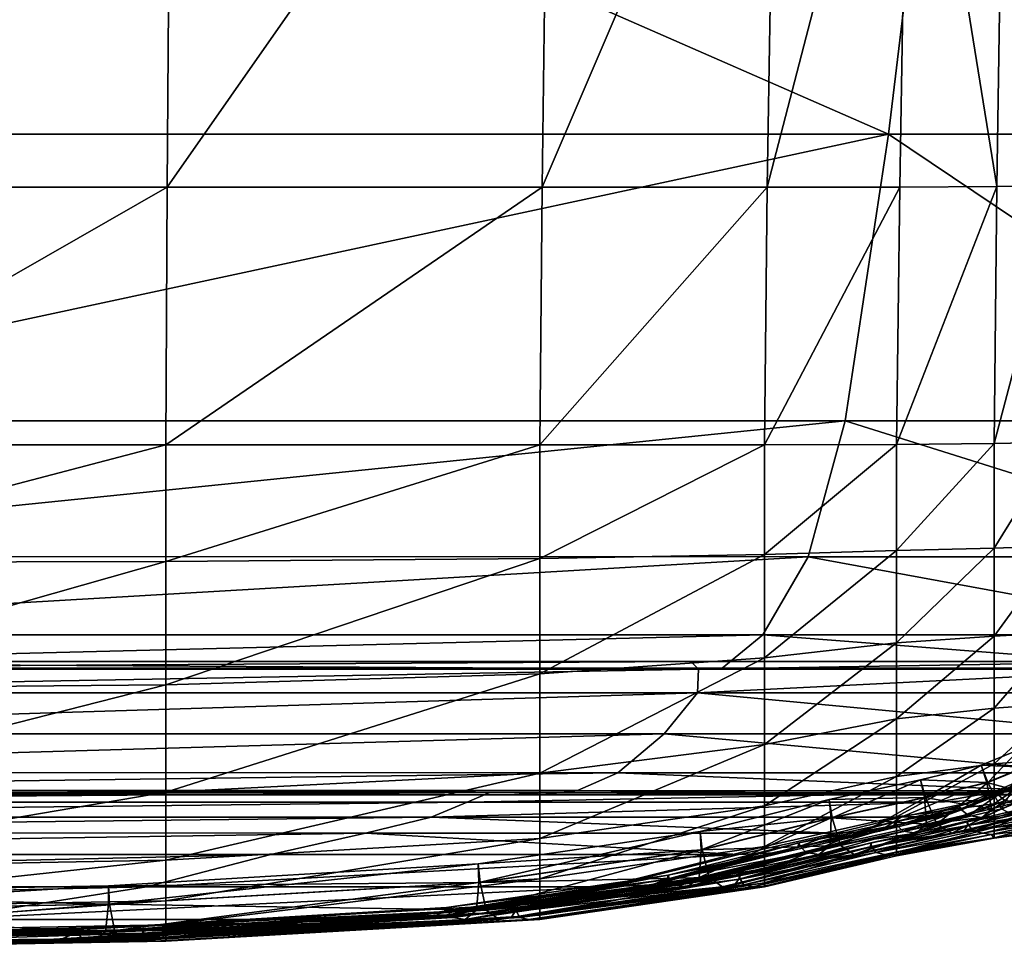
# Model space of a CAD drawing. Header units: millimetres. Extents: x 2387 to 13955, y -4964 to 364.
# Tile 420 of 656: x 6295 to 6317, y -3437 to -3416. Entities that reach past the tile are written whole.
import ezdxf

# ---------------------------------------------------------------- set-up
doc = ezdxf.new("R2010")
doc.units = ezdxf.units.MM
doc.header["$MEASUREMENT"] = 0
doc.layers.add('Predefinito', color=7, linetype='Continuous', true_color=0x000000)

msp = doc.modelspace()

# ---------------------------------------------------------------- linework, layer by layer
at = {"layer": 'Predefinito'}
for points in [[(6287.428, -3406.52, 608.077), (6285.732, -3418.354, 608.078), (6314.463, -3418.354, 485.845)], [(6314.463, -3418.354, 485.845), (6315.891, -3406.52, 485.835), (6287.428, -3406.52, 608.077)], [(6315.891, -3406.52, 485.835), (6314.463, -3418.354, 485.845), (6324.761, -3418.355, 440.648)], [(6324.761, -3418.355, 440.648), (6325.641, -3406.521, 440.637), (6315.891, -3406.52, 485.835)], [(6298.464, -3407.361, 12.171), (6298.376, -3419.539, 12.261), (6288.34, -3419.539, 12.261)], [(6288.34, -3419.539, 12.261), (6288.347, -3407.361, 12.171), (6298.464, -3407.361, 12.171)], [(6298.376, -3419.539, 12.261), (6298.464, -3407.361, 12.171), (6306.895, -3407.361, 12.171)], [(6306.895, -3407.361, 12.171), (6306.739, -3419.539, 12.261), (6298.376, -3419.539, 12.261)], [(6311.954, -3407.361, 12.171), (6311.757, -3419.539, 12.261), (6306.739, -3419.539, 12.261)], [(6306.739, -3419.539, 12.261), (6306.895, -3407.361, 12.171), (6311.954, -3407.361, 12.171)], [(6311.757, -3419.539, 12.261), (6311.954, -3407.361, 12.171), (6314.917, -3407.36, 12.21)], [(6314.917, -3407.36, 12.21), (6314.71, -3419.536, 12.295), (6311.757, -3419.539, 12.261)], [(6316.877, -3419.527, 12.399), (6314.71, -3419.536, 12.295), (6314.917, -3407.36, 12.21)], [(6314.917, -3407.36, 12.21), (6317.063, -3407.357, 12.328), (6316.877, -3419.527, 12.399)], [(6318.335, -3419.512, 12.57), (6316.877, -3419.527, 12.399), (6317.063, -3407.357, 12.328)], [(6284.677, -3424.746, 608.078), (6313.497, -3424.746, 485.849), (6314.463, -3418.354, 485.845)], [(6314.463, -3418.354, 485.845), (6285.732, -3418.354, 608.078), (6284.677, -3424.746, 608.078)], [(6314.463, -3418.354, 485.845), (6313.497, -3424.746, 485.849), (6323.978, -3424.747, 440.651)], [(6323.978, -3424.747, 440.651), (6324.761, -3418.355, 440.648), (6314.463, -3418.354, 485.845)], [(6298.376, -3419.539, 12.261), (6298.346, -3425.28, 12.531), (6288.337, -3425.28, 12.531)], [(6288.337, -3425.28, 12.531), (6288.34, -3419.539, 12.261), (6298.376, -3419.539, 12.261)], [(6298.346, -3425.28, 12.531), (6298.376, -3419.539, 12.261), (6306.739, -3419.539, 12.261)], [(6306.739, -3419.539, 12.261), (6306.687, -3425.28, 12.531), (6298.346, -3425.28, 12.531)], [(6311.757, -3419.539, 12.261), (6311.692, -3425.28, 12.531), (6306.687, -3425.28, 12.531)], [(6306.687, -3425.28, 12.531), (6306.739, -3419.539, 12.261), (6311.757, -3419.539, 12.261)], [(6311.692, -3425.28, 12.531), (6311.757, -3419.539, 12.261), (6314.71, -3419.536, 12.295)], [(6314.71, -3419.536, 12.295), (6314.641, -3425.274, 12.562), (6311.692, -3425.28, 12.531)], [(6316.877, -3419.527, 12.399), (6316.815, -3425.256, 12.653), (6314.641, -3425.274, 12.562)], [(6314.641, -3425.274, 12.562), (6314.71, -3419.536, 12.295), (6316.877, -3419.527, 12.399)], [(6316.815, -3425.256, 12.653), (6316.877, -3419.527, 12.399), (6318.335, -3419.512, 12.57)], [(6318.335, -3419.512, 12.57), (6318.283, -3425.225, 12.81), (6316.815, -3425.256, 12.653)], [(6313.497, -3424.746, 485.849), (6284.677, -3424.746, 608.078), (6283.851, -3427.775, 608.078)], [(6283.851, -3427.775, 608.078), (6312.671, -3427.776, 485.849), (6313.497, -3424.746, 485.849)], [(6313.497, -3424.746, 485.849), (6312.671, -3427.776, 485.849), (6323.151, -3427.776, 440.652)], [(6323.151, -3427.776, 440.652), (6323.978, -3424.747, 440.651), (6313.497, -3424.746, 485.849)], [(6298.346, -3425.28, 12.531), (6298.346, -3427.88, 13.072), (6288.337, -3427.903, 13.072)], [(6288.337, -3427.903, 13.072), (6288.337, -3425.28, 12.531), (6298.346, -3425.28, 12.531)], [(6298.346, -3427.88, 13.072), (6298.346, -3425.28, 12.531), (6306.687, -3425.28, 12.531)], [(6306.687, -3425.28, 12.531), (6306.687, -3427.819, 13.072), (6298.346, -3427.88, 13.072)], [(6311.692, -3425.28, 12.531), (6311.692, -3427.729, 13.072), (6306.687, -3427.819, 13.072)], [(6306.687, -3427.819, 13.072), (6306.687, -3425.28, 12.531), (6311.692, -3425.28, 12.531)], [(6311.692, -3427.729, 13.072), (6311.692, -3425.28, 12.531), (6314.641, -3425.274, 12.562)], [(6314.641, -3425.274, 12.562), (6314.641, -3427.64, 13.099), (6311.692, -3427.729, 13.072)], [(6316.815, -3425.256, 12.653), (6316.815, -3427.584, 13.179), (6314.641, -3427.64, 13.099)], [(6314.641, -3427.64, 13.099), (6314.641, -3425.274, 12.562), (6316.815, -3425.256, 12.653)], [(6316.815, -3427.584, 13.179), (6316.815, -3425.256, 12.653), (6318.283, -3425.225, 12.81)], [(6318.283, -3425.225, 12.81), (6318.283, -3427.531, 13.321), (6316.815, -3427.584, 13.179)], [(6316.815, -3429.547, 14.067), (6316.815, -3427.584, 13.179), (6318.283, -3427.531, 13.321)], [(6318.283, -3427.531, 13.321), (6318.283, -3429.468, 14.191), (6316.815, -3429.547, 14.067)], [(6312.671, -3427.776, 485.849), (6283.851, -3427.775, 608.078), (6282.841, -3429.519, 608.078)], [(6282.841, -3429.519, 608.078), (6311.662, -3429.52, 485.849), (6312.671, -3427.776, 485.849)], [(6311.692, -3427.729, 13.072), (6311.692, -3430.028, 13.973), (6306.687, -3430.39, 13.973)], [(6306.687, -3430.39, 13.973), (6306.687, -3427.819, 13.072), (6311.692, -3427.729, 13.072)], [(6312.671, -3427.776, 485.849), (6311.662, -3429.52, 485.849), (6322.142, -3429.521, 440.652)], [(6311.692, -3430.028, 13.973), (6311.692, -3427.729, 13.072), (6314.641, -3427.64, 13.099)], [(6314.641, -3427.64, 13.099), (6314.641, -3429.697, 13.996), (6311.692, -3430.028, 13.973)], [(6322.142, -3429.521, 440.652), (6323.151, -3427.776, 440.652), (6312.671, -3427.776, 485.849)], [(6316.815, -3427.584, 13.179), (6316.815, -3429.547, 14.067), (6314.641, -3429.697, 13.996)], [(6314.641, -3429.697, 13.996), (6314.641, -3427.64, 13.099), (6316.815, -3427.584, 13.179)], [(6298.346, -3427.88, 13.072), (6298.346, -3430.632, 13.973), (6288.337, -3430.724, 13.973)], [(6288.337, -3430.724, 13.973), (6288.337, -3427.903, 13.072), (6298.346, -3427.88, 13.072)], [(6298.346, -3430.632, 13.973), (6298.346, -3427.88, 13.072), (6306.687, -3427.819, 13.072)], [(6306.687, -3427.819, 13.072), (6306.687, -3430.39, 13.973), (6298.346, -3430.632, 13.973)], [(6311.662, -3429.52, 485.849), (6282.841, -3429.519, 608.078), (6281.93, -3430.261, 608.06)], [(6281.93, -3430.261, 608.06), (6310.751, -3430.261, 485.831), (6311.662, -3429.52, 485.849)], [(6311.662, -3429.52, 485.849), (6310.751, -3430.261, 485.831), (6321.23, -3430.262, 440.636)], [(6321.23, -3430.262, 440.636), (6322.142, -3429.521, 440.652), (6311.662, -3429.52, 485.849)], [(6316.815, -3429.547, 14.067), (6316.815, -3431.15, 15.313), (6314.641, -3431.393, 15.254)], [(6314.641, -3431.393, 15.254), (6314.641, -3429.697, 13.996), (6316.815, -3429.547, 14.067)], [(6316.815, -3431.15, 15.313), (6316.815, -3429.547, 14.067), (6318.283, -3429.468, 14.191)], [(6318.283, -3429.468, 14.191), (6318.283, -3431.046, 15.417), (6316.815, -3431.15, 15.313)], [(6311.692, -3431.966, 15.235), (6311.692, -3430.028, 13.973), (6314.641, -3429.697, 13.996)], [(6314.641, -3429.697, 13.996), (6314.641, -3431.393, 15.254), (6311.692, -3431.966, 15.235)], [(6310.22, -3430.282, 485.778), (6281.4, -3430.281, 608.005), (6281.23, -3430.112, 607.968)], [(6281.23, -3430.112, 607.968), (6310.051, -3430.112, 485.742), (6310.22, -3430.282, 485.778)], [(6310.051, -3430.112, 485.742), (6281.23, -3430.112, 607.968), (6281.4, -3430.281, 608.005)], [(6281.4, -3430.281, 608.005), (6310.22, -3430.282, 485.778), (6310.051, -3430.112, 485.742)], [(6311.692, -3430.028, 13.973), (6311.692, -3431.966, 15.235), (6306.687, -3432.6, 15.235)], [(6306.687, -3432.6, 15.235), (6306.687, -3430.39, 13.973), (6311.692, -3430.028, 13.973)], [(6310.22, -3430.282, 485.778), (6310.051, -3430.112, 485.742), (6320.53, -3430.112, 440.556)], [(6320.53, -3430.112, 440.556), (6310.051, -3430.112, 485.742), (6310.22, -3430.282, 485.778)], [(6320.53, -3430.112, 440.556), (6320.7, -3430.282, 440.588), (6310.22, -3430.282, 485.778)], [(6310.22, -3430.282, 485.778), (6320.7, -3430.282, 440.588), (6320.53, -3430.112, 440.556)], [(6310.22, -3430.282, 485.778), (6281.4, -3430.281, 608.005), (6281.379, -3430.811, 608.06)], [(6281.379, -3430.811, 608.06), (6310.2, -3430.812, 485.831), (6310.22, -3430.282, 485.778)], [(6281.4, -3430.281, 608.005), (6310.22, -3430.282, 485.778), (6310.751, -3430.261, 485.831)], [(6310.751, -3430.261, 485.831), (6281.93, -3430.261, 608.06), (6281.4, -3430.281, 608.005)], [(6298.346, -3433.024, 15.235), (6298.346, -3430.632, 13.973), (6306.687, -3430.39, 13.973)], [(6306.687, -3430.39, 13.973), (6306.687, -3432.6, 15.235), (6298.346, -3433.024, 15.235)], [(6320.7, -3430.282, 440.588), (6310.22, -3430.282, 485.778), (6310.2, -3430.812, 485.831)], [(6310.2, -3430.812, 485.831), (6320.68, -3430.813, 440.636), (6320.7, -3430.282, 440.588)], [(6310.751, -3430.261, 485.831), (6310.22, -3430.282, 485.778), (6320.7, -3430.282, 440.588)], [(6320.7, -3430.282, 440.588), (6321.23, -3430.262, 440.636), (6310.751, -3430.261, 485.831)], [(6298.346, -3430.632, 13.973), (6298.346, -3433.024, 15.235), (6288.337, -3433.184, 15.235)], [(6288.337, -3433.184, 15.235), (6288.337, -3430.724, 13.973), (6298.346, -3430.632, 13.973)], [(6310.2, -3430.812, 485.831), (6281.379, -3430.811, 608.06), (6280.638, -3431.722, 608.078)], [(6280.638, -3431.722, 608.078), (6309.459, -3431.723, 485.849), (6310.2, -3430.812, 485.831)], [(6310.2, -3430.812, 485.831), (6309.459, -3431.723, 485.849), (6319.939, -3431.725, 440.653)], [(6319.939, -3431.725, 440.653), (6320.68, -3430.813, 440.636), (6310.2, -3430.812, 485.831)], [(6316.815, -3432.396, 16.916), (6316.815, -3431.15, 15.313), (6318.283, -3431.046, 15.417)], [(6318.283, -3431.046, 15.417), (6318.283, -3432.272, 16.995), (6316.815, -3432.396, 16.916)], [(6316.815, -3431.15, 15.313), (6316.815, -3432.396, 16.916), (6314.641, -3432.677, 16.872)], [(6314.641, -3432.677, 16.872), (6314.641, -3431.393, 15.254), (6316.815, -3431.15, 15.313)], [(6311.692, -3433.333, 16.857), (6311.692, -3431.966, 15.235), (6314.641, -3431.393, 15.254)], [(6314.641, -3431.393, 15.254), (6314.641, -3432.677, 16.872), (6311.692, -3433.333, 16.857)], [(6309.459, -3431.723, 485.849), (6280.638, -3431.722, 608.078), (6279.604, -3432.59, 608.078)], [(6279.604, -3432.59, 608.078), (6308.425, -3432.591, 485.849), (6309.459, -3431.723, 485.849)], [(6309.459, -3431.723, 485.849), (6308.425, -3432.591, 485.849), (6318.904, -3432.593, 440.653)], [(6318.904, -3432.593, 440.653), (6319.939, -3431.725, 440.653), (6309.459, -3431.723, 485.849)], [(6311.692, -3431.966, 15.235), (6311.692, -3433.333, 16.857), (6306.687, -3434.057, 16.857)], [(6306.687, -3434.057, 16.857), (6306.687, -3432.6, 15.235), (6311.692, -3431.966, 15.235)], [(6316.53, -3432.426, 426.631), (6317.381, -3432.074, 426.632), (6317.489, -3432.467, 426.752)], [(6317.381, -3432.074, 426.632), (6316.53, -3432.426, 426.631), (6316.678, -3432.813, 426.542)], [(6316.678, -3432.813, 426.542), (6317.514, -3432.467, 426.542), (6317.381, -3432.074, 426.632)], [(6316.815, -3432.396, 16.916), (6316.815, -3433.284, 18.879), (6314.641, -3433.575, 18.85)], [(6314.641, -3433.575, 18.85), (6314.641, -3432.677, 16.872), (6316.815, -3432.396, 16.916)], [(6316.815, -3433.284, 18.879), (6316.815, -3432.396, 16.916), (6318.283, -3432.272, 16.995)], [(6318.283, -3432.272, 16.995), (6318.283, -3433.142, 18.932), (6316.815, -3433.284, 18.879)], [(6308.425, -3432.591, 485.849), (6279.604, -3432.59, 608.078), (6278.706, -3432.99, 608.078)], [(6278.706, -3432.99, 608.078), (6307.526, -3432.991, 485.849), (6308.425, -3432.591, 485.849)], [(6298.346, -3434.542, 16.857), (6298.346, -3433.024, 15.235), (6306.687, -3432.6, 15.235)], [(6306.687, -3432.6, 15.235), (6306.687, -3434.057, 16.857), (6298.346, -3434.542, 16.857)], [(6308.425, -3432.591, 485.849), (6307.526, -3432.991, 485.849), (6318.004, -3432.993, 440.654)], [(6318.004, -3432.993, 440.654), (6318.904, -3432.593, 440.653), (6308.425, -3432.591, 485.849)], [(6316.53, -3432.426, 426.631), (6315.172, -3432.749, 426.645), (6315.285, -3433.145, 426.552)], [(6315.172, -3432.749, 426.645), (6316.53, -3432.426, 426.631), (6316.654, -3432.813, 426.753)], [(6315.285, -3433.145, 426.552), (6316.678, -3432.813, 426.542), (6316.53, -3432.426, 426.631)], [(6317.489, -3432.467, 426.752), (6316.654, -3432.813, 426.753), (6316.53, -3432.426, 426.631)], [(6316.654, -3432.813, 426.753), (6317.489, -3432.467, 426.752), (6317.568, -3433.056, 427.645)], [(6317.514, -3432.467, 426.542), (6316.678, -3432.813, 426.542), (6316.984, -3433.395, 425.694)], [(6316.984, -3433.395, 425.694), (6317.797, -3433.057, 425.691), (6317.514, -3432.467, 426.542)], [(6311.692, -3434.234, 18.84), (6311.692, -3433.333, 16.857), (6314.641, -3432.677, 16.872)], [(6314.641, -3432.677, 16.872), (6314.641, -3433.575, 18.85), (6311.692, -3434.234, 18.84)], [(6315.172, -3432.749, 426.645), (6313.139, -3433.191, 426.663), (6313.206, -3433.599, 426.564)], [(6313.139, -3433.191, 426.663), (6315.172, -3432.749, 426.645), (6315.261, -3433.145, 426.762)], [(6313.206, -3433.599, 426.564), (6315.285, -3433.145, 426.552), (6315.172, -3432.749, 426.645)], [(6316.654, -3432.813, 426.753), (6315.261, -3433.145, 426.762), (6315.172, -3432.749, 426.645)], [(6315.261, -3433.145, 426.762), (6316.654, -3432.813, 426.753), (6316.755, -3433.395, 427.649)], [(6316.678, -3432.813, 426.542), (6315.285, -3433.145, 426.552), (6315.538, -3433.739, 425.698)], [(6315.538, -3433.739, 425.698), (6316.984, -3433.395, 425.694), (6316.678, -3432.813, 426.542)], [(6317.568, -3433.056, 427.645), (6316.755, -3433.395, 427.649), (6316.654, -3432.813, 426.753)], [(6316.853, -3433, 433.587), (6317.379, -3432.776, 433.588), (6317.364, -3432.862, 433.775)], [(6317.379, -3432.776, 433.588), (6316.853, -3433, 433.587), (6316.904, -3433.083, 433.406)], [(6316.904, -3433.083, 433.406), (6317.422, -3432.862, 433.406), (6317.379, -3432.776, 433.588)], [(6276.246, -3433.247, 608.069), (6305.067, -3433.248, 485.84), (6305.572, -3433.029, 485.835)], [(6305.572, -3433.029, 485.835), (6276.752, -3433.029, 608.064), (6276.246, -3433.247, 608.069)], [(6306.123, -3433.037, 485.84), (6277.303, -3433.036, 608.069), (6276.752, -3433.029, 608.064)], [(6276.752, -3433.029, 608.064), (6305.572, -3433.029, 485.835), (6306.123, -3433.037, 485.84)], [(6277.303, -3433.036, 608.069), (6306.123, -3433.037, 485.84), (6306.76, -3433.085, 485.847)], [(6306.76, -3433.085, 485.847), (6277.94, -3433.084, 608.076), (6277.303, -3433.036, 608.069)], [(6307.526, -3432.991, 485.849), (6278.706, -3432.99, 608.078), (6277.94, -3433.084, 608.076)], [(6277.94, -3433.084, 608.076), (6306.76, -3433.085, 485.847), (6307.526, -3432.991, 485.849)], [(6298.346, -3433.024, 15.235), (6298.346, -3434.542, 16.857), (6288.337, -3434.725, 16.857)], [(6288.337, -3434.725, 16.857), (6288.337, -3433.184, 15.235), (6298.346, -3433.024, 15.235)], [(6316.052, -3433.031, 440.641), (6305.572, -3433.029, 485.835), (6305.067, -3433.248, 485.84)], [(6305.067, -3433.248, 485.84), (6315.549, -3433.248, 440.645), (6316.052, -3433.031, 440.641)], [(6306.123, -3433.037, 485.84), (6305.572, -3433.029, 485.835), (6316.052, -3433.031, 440.641)], [(6316.052, -3433.031, 440.641), (6316.601, -3433.038, 440.646), (6306.123, -3433.037, 485.84)], [(6306.76, -3433.085, 485.847), (6306.123, -3433.037, 485.84), (6316.601, -3433.038, 440.646)], [(6307.526, -3432.991, 485.849), (6306.76, -3433.085, 485.847), (6317.237, -3433.087, 440.652)], [(6316.601, -3433.038, 440.646), (6317.237, -3433.087, 440.652), (6306.76, -3433.085, 485.847)], [(6317.237, -3433.087, 440.652), (6318.004, -3432.993, 440.654), (6307.526, -3432.991, 485.849)], [(6315.549, -3433.248, 440.645), (6316.529, -3433.207, 435.589), (6317.035, -3432.989, 435.586)], [(6317.035, -3432.989, 435.586), (6316.052, -3433.031, 440.641), (6315.549, -3433.248, 440.645)], [(6316.037, -3433.34, 433.591), (6316.853, -3433, 433.587), (6316.846, -3433.083, 433.776)], [(6316.853, -3433, 433.587), (6316.037, -3433.34, 433.591), (6316.091, -3433.422, 433.411)], [(6316.601, -3433.038, 440.646), (6316.052, -3433.031, 440.641), (6317.035, -3432.989, 435.586)], [(6316.091, -3433.422, 433.411), (6316.904, -3433.083, 433.406), (6316.853, -3433, 433.587)], [(6317.035, -3432.989, 435.586), (6316.529, -3433.207, 435.589), (6316.846, -3433.083, 433.776)], [(6317.035, -3432.989, 435.586), (6317.586, -3432.997, 435.591), (6316.601, -3433.038, 440.646)], [(6317.237, -3433.087, 440.652), (6316.601, -3433.038, 440.646), (6317.586, -3432.997, 435.591)], [(6316.755, -3433.395, 427.649), (6317.568, -3433.056, 427.645), (6317.347, -3433.251, 430.058)], [(6316.846, -3433.083, 433.776), (6317.364, -3432.862, 433.775), (6317.035, -3432.989, 435.586)], [(6317.364, -3432.862, 433.775), (6316.846, -3433.083, 433.776), (6316.853, -3433, 433.587)], [(6317.422, -3432.862, 433.406), (6316.904, -3433.083, 433.406), (6317.051, -3433.208, 432.481)], [(6317.797, -3433.057, 425.691), (6316.984, -3433.395, 425.694), (6317.334, -3433.59, 423.296)], [(6317.586, -3432.997, 435.591), (6317.035, -3432.989, 435.586), (6317.364, -3432.862, 433.775)], [(6305.067, -3433.248, 485.84), (6276.246, -3433.247, 608.069), (6275.437, -3433.585, 608.076)], [(6275.437, -3433.585, 608.076), (6304.259, -3433.585, 485.847), (6305.067, -3433.248, 485.84)], [(6315.549, -3433.248, 440.645), (6305.067, -3433.248, 485.84), (6304.259, -3433.585, 485.847)], [(6304.259, -3433.585, 485.847), (6314.741, -3433.585, 440.652), (6315.549, -3433.248, 440.645)], [(6310.285, -3434.312, 426.782), (6310.262, -3433.9, 426.672), (6313.139, -3433.191, 426.663)], [(6313.206, -3433.599, 426.564), (6313.139, -3433.191, 426.663), (6310.262, -3433.9, 426.672)], [(6313.139, -3433.191, 426.663), (6313.181, -3433.599, 426.774), (6310.285, -3434.312, 426.782)], [(6315.261, -3433.145, 426.762), (6313.181, -3433.599, 426.774), (6313.139, -3433.191, 426.663)], [(6313.181, -3433.599, 426.774), (6315.261, -3433.145, 426.762), (6315.31, -3433.739, 427.652)], [(6315.285, -3433.145, 426.552), (6313.206, -3433.599, 426.564), (6313.388, -3434.211, 425.701)], [(6313.388, -3434.211, 425.701), (6315.538, -3433.739, 425.698), (6315.285, -3433.145, 426.552)], [(6316.815, -3433.284, 18.879), (6316.815, -3433.81, 21.207), (6314.641, -3434.112, 21.189)], [(6314.641, -3434.112, 21.189), (6314.641, -3433.575, 18.85), (6316.815, -3433.284, 18.879)], [(6316.529, -3433.207, 435.589), (6315.549, -3433.248, 440.645), (6314.741, -3433.585, 440.652)], [(6314.741, -3433.585, 440.652), (6315.721, -3433.545, 435.595), (6316.529, -3433.207, 435.589)], [(6316.755, -3433.395, 427.649), (6315.31, -3433.739, 427.652), (6315.261, -3433.145, 426.762)], [(6316.529, -3433.207, 435.589), (6315.721, -3433.545, 435.595), (6316.033, -3433.422, 433.78)], [(6316.033, -3433.422, 433.78), (6316.846, -3433.083, 433.776), (6316.529, -3433.207, 435.589)], [(6316.846, -3433.083, 433.776), (6316.033, -3433.422, 433.78), (6316.037, -3433.34, 433.591)], [(6316.904, -3433.083, 433.406), (6316.091, -3433.422, 433.411), (6316.243, -3433.545, 432.486)], [(6316.243, -3433.545, 432.486), (6317.051, -3433.208, 432.481), (6316.904, -3433.083, 433.406)], [(6317.051, -3433.208, 432.481), (6316.243, -3433.545, 432.486), (6316.542, -3433.587, 430.062)], [(6316.542, -3433.587, 430.062), (6317.347, -3433.251, 430.058), (6317.051, -3433.208, 432.481)], [(6317.347, -3433.251, 430.058), (6316.542, -3433.587, 430.062), (6316.755, -3433.395, 427.649)], [(6316.815, -3433.81, 21.207), (6316.815, -3433.284, 18.879), (6318.283, -3433.142, 18.932)], [(6318.283, -3433.142, 18.932), (6318.282, -3433.653, 21.238), (6316.815, -3433.81, 21.207)], [(6311.692, -3433.333, 16.857), (6311.692, -3434.234, 18.84), (6306.687, -3434.958, 18.84)], [(6306.687, -3434.958, 18.84), (6306.687, -3434.057, 16.857), (6311.692, -3433.333, 16.857)], [(6314.586, -3433.768, 433.785), (6316.033, -3433.422, 433.78), (6315.721, -3433.545, 435.595)], [(6316.033, -3433.422, 433.78), (6314.586, -3433.768, 433.785), (6314.597, -3433.685, 433.596)], [(6314.597, -3433.685, 433.596), (6316.037, -3433.34, 433.591), (6316.033, -3433.422, 433.78)], [(6316.037, -3433.34, 433.591), (6314.597, -3433.685, 433.596), (6314.644, -3433.768, 433.415)], [(6314.644, -3433.768, 433.415), (6316.091, -3433.422, 433.411), (6316.037, -3433.34, 433.591)], [(6316.091, -3433.422, 433.411), (6314.644, -3433.768, 433.415), (6314.785, -3433.894, 432.488)], [(6314.785, -3433.894, 432.488), (6316.243, -3433.545, 432.486), (6316.091, -3433.422, 433.411)], [(6315.31, -3433.739, 427.652), (6316.755, -3433.395, 427.649), (6316.542, -3433.587, 430.062)], [(6316.984, -3433.395, 425.694), (6315.538, -3433.739, 425.698), (6315.87, -3433.938, 423.298)], [(6315.87, -3433.938, 423.298), (6317.334, -3433.59, 423.296), (6316.984, -3433.395, 425.694)], [(6316.217, -3433.687, 419.75), (6317.659, -3433.346, 419.747), (6317.669, -3433.428, 419.934)], [(6317.659, -3433.346, 419.747), (6316.217, -3433.687, 419.75), (6316.249, -3433.771, 419.567)], [(6317.669, -3433.428, 419.934), (6316.22, -3433.771, 419.937), (6316.217, -3433.687, 419.75)], [(6316.22, -3433.771, 419.937), (6317.669, -3433.428, 419.934), (6317.603, -3433.55, 420.87)], [(6316.249, -3433.771, 419.567), (6317.698, -3433.428, 419.565), (6317.659, -3433.346, 419.747)], [(6317.698, -3433.428, 419.565), (6316.249, -3433.771, 419.567), (6316.351, -3433.898, 417.73)], [(6316.351, -3433.898, 417.73), (6317.812, -3433.552, 417.728), (6317.698, -3433.428, 419.565)], [(6273.978, -3433.935, 608.078), (6302.799, -3433.936, 485.849), (6304.259, -3433.585, 485.847)], [(6304.259, -3433.585, 485.847), (6275.437, -3433.585, 608.076), (6273.978, -3433.935, 608.078)], [(6304.259, -3433.585, 485.847), (6302.799, -3433.936, 485.849), (6313.281, -3433.936, 440.654)], [(6313.281, -3433.936, 440.654), (6314.741, -3433.585, 440.652), (6304.259, -3433.585, 485.847)], [(6310.238, -3434.93, 427.661), (6310.285, -3434.312, 426.782), (6313.181, -3433.599, 426.774)], [(6313.181, -3433.599, 426.774), (6313.161, -3434.211, 427.656), (6310.238, -3434.93, 427.661)], [(6310.262, -3433.9, 426.672), (6310.309, -3434.312, 426.572), (6313.206, -3433.599, 426.564)], [(6313.388, -3434.211, 425.701), (6313.206, -3433.599, 426.564), (6310.309, -3434.312, 426.572)], [(6311.692, -3434.775, 21.183), (6311.692, -3434.234, 18.84), (6314.641, -3433.575, 18.85)], [(6314.641, -3433.575, 18.85), (6314.641, -3434.112, 21.189), (6311.692, -3434.775, 21.183)], [(6312.459, -3434.155, 433.603), (6314.597, -3433.685, 433.596), (6314.586, -3433.768, 433.785)], [(6314.597, -3433.685, 433.596), (6312.459, -3434.155, 433.603), (6312.496, -3434.242, 433.42)], [(6312.496, -3434.242, 433.42), (6314.644, -3433.768, 433.415), (6314.597, -3433.685, 433.596)], [(6315.31, -3433.739, 427.652), (6313.161, -3434.211, 427.656), (6313.181, -3433.599, 426.774)], [(6314.741, -3433.585, 440.652), (6313.281, -3433.936, 440.654), (6314.263, -3433.894, 435.598)], [(6314.069, -3434.156, 419.753), (6316.217, -3433.687, 419.75), (6316.22, -3433.771, 419.937)], [(6316.217, -3433.687, 419.75), (6314.069, -3434.156, 419.753), (6314.091, -3434.242, 419.569)], [(6314.091, -3434.242, 419.569), (6316.249, -3433.771, 419.567), (6316.217, -3433.687, 419.75)], [(6314.263, -3433.894, 435.598), (6315.721, -3433.545, 435.595), (6314.741, -3433.585, 440.652)], [(6315.721, -3433.545, 435.595), (6314.263, -3433.894, 435.598), (6314.586, -3433.768, 433.785)], [(6316.243, -3433.545, 432.486), (6314.785, -3433.894, 432.488), (6315.079, -3433.937, 430.064)], [(6315.079, -3433.937, 430.064), (6316.542, -3433.587, 430.062), (6316.243, -3433.545, 432.486)], [(6316.542, -3433.587, 430.062), (6315.079, -3433.937, 430.064), (6315.31, -3433.739, 427.652)], [(6317.334, -3433.59, 423.296), (6315.87, -3433.938, 423.298), (6316.143, -3433.897, 420.871)], [(6316.143, -3433.897, 420.871), (6317.603, -3433.55, 420.87), (6317.334, -3433.59, 423.296)], [(6317.603, -3433.55, 420.87), (6316.143, -3433.897, 420.871), (6316.22, -3433.771, 419.937)], [(6318.026, -3433.598, 412.581), (6317.812, -3433.552, 417.728), (6316.351, -3433.898, 417.73)], [(6316.351, -3433.898, 417.73), (6316.561, -3433.942, 412.582), (6318.026, -3433.598, 412.581)], [(6318.223, -3433.649, 359.722), (6318.026, -3433.598, 412.581), (6316.561, -3433.942, 412.582)], [(6316.561, -3433.942, 412.582), (6316.757, -3433.971, 359.721), (6318.223, -3433.649, 359.722)], [(6318.286, -3433.794, 214.753), (6318.223, -3433.649, 359.722), (6316.757, -3433.971, 359.721)], [(6316.817, -3434.042, 70.846), (6316.815, -3433.81, 21.207), (6318.282, -3433.653, 21.238)], [(6318.282, -3433.653, 21.238), (6318.283, -3433.854, 70.861), (6316.817, -3434.042, 70.846)], [(6302.799, -3433.936, 485.849), (6273.978, -3433.935, 608.078), (6271.987, -3434.414, 608.078)], [(6271.987, -3434.414, 608.078), (6300.685, -3434.414, 485.852), (6302.799, -3433.936, 485.849)], [(6302.799, -3433.936, 485.849), (6300.685, -3434.414, 485.852), (6311.121, -3434.414, 440.657)], [(6311.121, -3434.414, 440.657), (6313.281, -3433.936, 440.654), (6302.799, -3433.936, 485.849)], [(6305.329, -3435.036, 426.79), (6305.313, -3434.624, 426.682), (6310.262, -3433.9, 426.672)], [(6310.309, -3434.312, 426.572), (6310.262, -3433.9, 426.672), (6305.313, -3434.624, 426.682)], [(6310.262, -3433.9, 426.672), (6310.285, -3434.312, 426.782), (6305.329, -3435.036, 426.79)], [(6313.281, -3433.936, 440.654), (6311.121, -3434.414, 440.657), (6312.102, -3434.371, 435.601)], [(6312.102, -3434.371, 435.601), (6314.263, -3433.894, 435.598), (6313.281, -3433.936, 440.654)], [(6314.263, -3433.894, 435.598), (6312.102, -3434.371, 435.601), (6312.438, -3434.242, 433.79)], [(6312.438, -3434.242, 433.79), (6314.586, -3433.768, 433.785), (6314.263, -3433.894, 435.598)], [(6314.586, -3433.768, 433.785), (6312.438, -3434.242, 433.79), (6312.459, -3434.155, 433.603)], [(6314.644, -3433.768, 433.415), (6312.496, -3434.242, 433.42), (6312.621, -3434.371, 432.49)], [(6312.621, -3434.371, 432.49), (6314.785, -3433.894, 432.488), (6314.644, -3433.768, 433.415)], [(6314.785, -3433.894, 432.488), (6312.621, -3434.371, 432.49), (6312.909, -3434.414, 430.065)], [(6312.909, -3434.414, 430.065), (6315.079, -3433.937, 430.064), (6314.785, -3433.894, 432.488)], [(6315.079, -3433.937, 430.064), (6312.909, -3434.414, 430.065), (6313.161, -3434.211, 427.656)], [(6313.161, -3434.211, 427.656), (6315.31, -3433.739, 427.652), (6315.079, -3433.937, 430.064)], [(6315.538, -3433.739, 425.698), (6313.388, -3434.211, 425.701), (6313.695, -3434.415, 423.298)], [(6313.695, -3434.415, 423.298), (6315.87, -3433.938, 423.298), (6315.538, -3433.739, 425.698)], [(6315.87, -3433.938, 423.298), (6313.695, -3434.415, 423.298), (6313.971, -3434.372, 420.872)], [(6313.971, -3434.372, 420.872), (6316.143, -3433.897, 420.871), (6315.87, -3433.938, 423.298)], [(6316.143, -3433.897, 420.871), (6313.971, -3434.372, 420.872), (6314.062, -3434.242, 419.939)], [(6314.062, -3434.242, 419.939), (6316.22, -3433.771, 419.937), (6316.143, -3433.897, 420.871)], [(6316.22, -3433.771, 419.937), (6314.062, -3434.242, 419.939), (6314.069, -3434.156, 419.753)], [(6316.249, -3433.771, 419.567), (6314.091, -3434.242, 419.569), (6314.178, -3434.372, 417.73)], [(6314.178, -3434.372, 417.73), (6316.351, -3433.898, 417.73), (6316.249, -3433.771, 419.567)], [(6316.561, -3433.942, 412.582), (6316.351, -3433.898, 417.73), (6314.178, -3434.372, 417.73)], [(6314.178, -3434.372, 417.73), (6314.382, -3434.416, 412.582), (6316.561, -3433.942, 412.582)], [(6316.757, -3433.971, 359.721), (6316.561, -3433.942, 412.582), (6314.382, -3434.416, 412.582)], [(6316.815, -3433.81, 21.207), (6316.817, -3434.042, 70.846), (6314.641, -3434.373, 70.837)], [(6314.641, -3434.373, 70.837), (6314.641, -3434.112, 21.189), (6316.815, -3433.81, 21.207)], [(6316.757, -3433.971, 359.721), (6316.819, -3434.05, 214.747), (6318.286, -3433.794, 214.753)], [(6316.819, -3434.05, 214.747), (6316.817, -3434.042, 70.846), (6318.283, -3433.854, 70.861)], [(6318.283, -3433.854, 70.861), (6318.286, -3433.794, 214.753), (6316.819, -3434.05, 214.747)], [(6298.346, -3435.444, 18.84), (6298.346, -3434.542, 16.857), (6306.687, -3434.057, 16.857)], [(6306.687, -3434.057, 16.857), (6306.687, -3434.958, 18.84), (6298.346, -3435.444, 18.84)], [(6309.523, -3434.962, 433.796), (6309.548, -3434.874, 433.61), (6312.459, -3434.155, 433.603)], [(6312.459, -3434.155, 433.603), (6312.438, -3434.242, 433.79), (6309.523, -3434.962, 433.796)], [(6312.496, -3434.242, 433.42), (6312.459, -3434.155, 433.603), (6309.548, -3434.874, 433.61)], [(6311.126, -3434.961, 419.941), (6311.136, -3434.874, 419.755), (6314.069, -3434.156, 419.753)], [(6314.069, -3434.156, 419.753), (6314.062, -3434.242, 419.939), (6311.126, -3434.961, 419.941)], [(6314.091, -3434.242, 419.569), (6314.069, -3434.156, 419.753), (6311.136, -3434.874, 419.755)], [(6311.692, -3435.046, 70.834), (6311.692, -3434.775, 21.183), (6314.641, -3434.112, 21.189)], [(6314.641, -3434.112, 21.189), (6314.641, -3434.373, 70.837), (6311.692, -3435.046, 70.834)], [(6314.382, -3434.416, 412.582), (6314.577, -3434.423, 359.72), (6316.757, -3433.971, 359.721)], [(6316.819, -3434.05, 214.747), (6316.757, -3433.971, 359.721), (6314.577, -3434.423, 359.72)], [(6314.577, -3434.423, 359.72), (6314.642, -3434.443, 214.743), (6316.819, -3434.05, 214.747)], [(6314.642, -3434.443, 214.743), (6314.641, -3434.373, 70.837), (6316.817, -3434.042, 70.846)], [(6316.817, -3434.042, 70.846), (6316.819, -3434.05, 214.747), (6314.642, -3434.443, 214.743)], [(6310.285, -3434.312, 426.782), (6310.238, -3434.93, 427.661), (6305.273, -3435.654, 427.669)], [(6305.273, -3435.654, 427.669), (6305.329, -3435.036, 426.79), (6310.285, -3434.312, 426.782)], [(6305.313, -3434.624, 426.682), (6305.353, -3435.036, 426.58), (6310.309, -3434.312, 426.572)], [(6310.462, -3434.93, 425.705), (6310.309, -3434.312, 426.572), (6305.353, -3435.036, 426.58)], [(6311.692, -3434.234, 18.84), (6311.692, -3434.775, 21.183), (6306.687, -3435.499, 21.183)], [(6306.687, -3435.499, 21.183), (6306.687, -3434.958, 18.84), (6311.692, -3434.234, 18.84)], [(6308.215, -3435.136, 440.666), (6309.186, -3435.092, 435.607), (6312.102, -3434.371, 435.601)], [(6312.102, -3434.371, 435.601), (6311.121, -3434.414, 440.657), (6308.215, -3435.136, 440.666)], [(6309.186, -3435.092, 435.607), (6309.523, -3434.962, 433.796), (6312.438, -3434.242, 433.79)], [(6312.438, -3434.242, 433.79), (6312.102, -3434.371, 435.601), (6309.186, -3435.092, 435.607)], [(6309.548, -3434.874, 433.61), (6309.58, -3434.962, 433.426), (6312.496, -3434.242, 433.42)], [(6312.621, -3434.371, 432.49), (6312.496, -3434.242, 433.42), (6309.58, -3434.962, 433.426)], [(6309.58, -3434.962, 433.426), (6309.698, -3435.092, 432.496), (6312.621, -3434.371, 432.49)], [(6312.909, -3434.414, 430.065), (6312.621, -3434.371, 432.49), (6309.698, -3435.092, 432.496)], [(6309.98, -3435.136, 430.07), (6310.238, -3434.93, 427.661), (6313.161, -3434.211, 427.656)], [(6313.161, -3434.211, 427.656), (6312.909, -3434.414, 430.065), (6309.98, -3435.136, 430.07)], [(6310.309, -3434.312, 426.572), (6310.462, -3434.93, 425.705), (6313.388, -3434.211, 425.701)], [(6313.695, -3434.415, 423.298), (6313.388, -3434.211, 425.701), (6310.462, -3434.93, 425.705)], [(6310.756, -3435.136, 423.301), (6311.03, -3435.092, 420.874), (6313.971, -3434.372, 420.872)], [(6313.971, -3434.372, 420.872), (6313.695, -3434.415, 423.298), (6310.756, -3435.136, 423.301)], [(6311.03, -3435.092, 420.874), (6311.126, -3434.961, 419.941), (6314.062, -3434.242, 419.939)], [(6314.062, -3434.242, 419.939), (6313.971, -3434.372, 420.872), (6311.03, -3435.092, 420.874)], [(6311.136, -3434.874, 419.755), (6311.154, -3434.961, 419.571), (6314.091, -3434.242, 419.569)], [(6314.178, -3434.372, 417.73), (6314.091, -3434.242, 419.569), (6311.154, -3434.961, 419.571)], [(6311.154, -3434.961, 419.571), (6311.235, -3435.092, 417.732), (6314.178, -3434.372, 417.73)], [(6314.382, -3434.416, 412.582), (6314.178, -3434.372, 417.73), (6311.235, -3435.092, 417.732)], [(6311.692, -3435.136, 214.742), (6311.692, -3435.046, 70.834), (6314.641, -3434.373, 70.837)], [(6314.641, -3434.373, 70.837), (6314.642, -3434.443, 214.743), (6311.692, -3435.136, 214.742)], [(6269.584, -3435.136, 608.078), (6297.913, -3435.136, 485.861), (6300.685, -3434.414, 485.852)], [(6300.685, -3434.414, 485.852), (6271.987, -3434.414, 608.078), (6269.584, -3435.136, 608.078)], [(6298.346, -3434.542, 16.857), (6298.346, -3435.444, 18.84), (6288.337, -3435.627, 18.84)], [(6288.337, -3435.627, 18.84), (6288.337, -3434.725, 16.857), (6298.346, -3434.542, 16.857)], [(6297.913, -3435.136, 485.861), (6308.215, -3435.136, 440.666), (6311.121, -3434.414, 440.657)], [(6311.121, -3434.414, 440.657), (6300.685, -3434.414, 485.852), (6297.913, -3435.136, 485.861)], [(6309.698, -3435.092, 432.496), (6309.98, -3435.136, 430.07), (6312.909, -3434.414, 430.065)], [(6310.462, -3434.93, 425.705), (6310.756, -3435.136, 423.301), (6313.695, -3434.415, 423.298)], [(6311.235, -3435.092, 417.732), (6311.434, -3435.136, 412.582), (6314.382, -3434.416, 412.582)], [(6314.577, -3434.423, 359.72), (6314.382, -3434.416, 412.582), (6311.434, -3435.136, 412.582)], [(6311.434, -3435.136, 412.582), (6311.627, -3435.136, 359.72), (6314.577, -3434.423, 359.72)], [(6314.642, -3434.443, 214.743), (6314.577, -3434.423, 359.72), (6311.627, -3435.136, 359.72)], [(6311.627, -3435.136, 359.72), (6311.692, -3435.136, 214.742), (6314.642, -3434.443, 214.743)], [(6297.069, -3435.521, 426.804), (6297.065, -3435.11, 426.697), (6305.313, -3434.624, 426.682)], [(6305.353, -3435.036, 426.58), (6305.313, -3434.624, 426.682), (6297.065, -3435.11, 426.697)], [(6305.313, -3434.624, 426.682), (6305.329, -3435.036, 426.79), (6297.069, -3435.521, 426.804)], [(6311.692, -3434.775, 21.183), (6311.692, -3435.046, 70.834), (6306.687, -3435.769, 70.834)], [(6306.687, -3435.769, 70.834), (6306.687, -3435.499, 21.183), (6311.692, -3434.775, 21.183)], [(6296.999, -3436.139, 427.681), (6297.069, -3435.521, 426.804), (6305.329, -3435.036, 426.79)], [(6305.329, -3435.036, 426.79), (6305.273, -3435.654, 427.669), (6296.999, -3436.139, 427.681)], [(6297.065, -3435.11, 426.697), (6297.092, -3435.521, 426.594), (6305.353, -3435.036, 426.58)], [(6305.492, -3435.654, 425.712), (6305.353, -3435.036, 426.58), (6297.092, -3435.521, 426.594)], [(6298.346, -3435.984, 21.183), (6298.346, -3435.444, 18.84), (6306.687, -3434.958, 18.84)], [(6306.687, -3434.958, 18.84), (6306.687, -3435.499, 21.183), (6298.346, -3435.984, 21.183)], [(6309.523, -3434.962, 433.796), (6309.186, -3435.092, 435.607), (6304.245, -3435.816, 435.62)], [(6304.245, -3435.816, 435.62), (6304.576, -3435.685, 433.807), (6309.523, -3434.962, 433.796)], [(6309.548, -3434.874, 433.61), (6309.523, -3434.962, 433.796), (6304.576, -3435.685, 433.807)], [(6304.576, -3435.685, 433.807), (6304.601, -3435.598, 433.622), (6309.548, -3434.874, 433.61)], [(6309.58, -3434.962, 433.426), (6309.548, -3434.874, 433.61), (6304.601, -3435.598, 433.622)], [(6304.601, -3435.598, 433.622), (6304.631, -3435.685, 433.438), (6309.58, -3434.962, 433.426)], [(6309.698, -3435.092, 432.496), (6309.58, -3434.962, 433.426), (6304.631, -3435.685, 433.438)], [(6310.238, -3434.93, 427.661), (6309.98, -3435.136, 430.07), (6305.018, -3435.86, 430.078)], [(6305.018, -3435.86, 430.078), (6305.273, -3435.654, 427.669), (6310.238, -3434.93, 427.661)], [(6305.353, -3435.036, 426.58), (6305.492, -3435.654, 425.712), (6310.462, -3434.93, 425.705)], [(6310.756, -3435.136, 423.301), (6310.462, -3434.93, 425.705), (6305.492, -3435.654, 425.712)], [(6311.126, -3434.961, 419.941), (6311.03, -3435.092, 420.874), (6306.043, -3435.816, 420.877)], [(6306.043, -3435.816, 420.877), (6306.138, -3435.685, 419.944), (6311.126, -3434.961, 419.941)], [(6311.136, -3434.874, 419.755), (6311.126, -3434.961, 419.941), (6306.138, -3435.685, 419.944)], [(6306.138, -3435.685, 419.944), (6306.15, -3435.598, 419.758), (6311.136, -3434.874, 419.755)], [(6311.154, -3434.961, 419.571), (6311.136, -3434.874, 419.755), (6306.15, -3435.598, 419.758)], [(6306.15, -3435.598, 419.758), (6306.166, -3435.685, 419.574), (6311.154, -3434.961, 419.571)], [(6311.235, -3435.092, 417.732), (6311.154, -3434.961, 419.571), (6306.166, -3435.685, 419.574)], [(6311.692, -3435.046, 70.834), (6311.692, -3435.136, 214.742), (6306.687, -3435.86, 214.742)], [(6306.687, -3435.86, 214.742), (6306.687, -3435.769, 70.834), (6311.692, -3435.046, 70.834)], [(6297.913, -3435.136, 485.861), (6269.584, -3435.136, 608.078), (6265.67, -3435.86, 608.078)], [(6265.67, -3435.86, 608.078), (6293.263, -3435.86, 485.877), (6297.913, -3435.136, 485.861)], [(6297.065, -3435.11, 426.697), (6297.069, -3435.521, 426.804), (6287.157, -3435.704, 426.821)], [(6287.157, -3435.704, 426.821), (6287.168, -3435.293, 426.715), (6297.065, -3435.11, 426.697)], [(6297.092, -3435.521, 426.594), (6297.065, -3435.11, 426.697), (6287.168, -3435.293, 426.715)], [(6308.215, -3435.136, 440.666), (6297.913, -3435.136, 485.861), (6293.263, -3435.86, 485.877)], [(6293.263, -3435.86, 485.877), (6303.297, -3435.86, 440.684), (6308.215, -3435.136, 440.666)], [(6309.186, -3435.092, 435.607), (6308.215, -3435.136, 440.666), (6303.297, -3435.86, 440.684)], [(6303.297, -3435.86, 440.684), (6304.245, -3435.816, 435.62), (6309.186, -3435.092, 435.607)], [(6304.631, -3435.685, 433.438), (6304.744, -3435.816, 432.506), (6309.698, -3435.092, 432.496)], [(6309.98, -3435.136, 430.07), (6309.698, -3435.092, 432.496), (6304.744, -3435.816, 432.506)], [(6304.744, -3435.816, 432.506), (6305.018, -3435.86, 430.078), (6309.98, -3435.136, 430.07)], [(6305.492, -3435.654, 425.712), (6305.775, -3435.86, 423.306), (6310.756, -3435.136, 423.301)], [(6311.03, -3435.092, 420.874), (6310.756, -3435.136, 423.301), (6305.775, -3435.86, 423.306)], [(6305.775, -3435.86, 423.306), (6306.043, -3435.816, 420.877), (6311.03, -3435.092, 420.874)], [(6306.166, -3435.685, 419.574), (6306.243, -3435.816, 417.734), (6311.235, -3435.092, 417.732)], [(6311.434, -3435.136, 412.582), (6311.235, -3435.092, 417.732), (6306.243, -3435.816, 417.734)], [(6306.243, -3435.816, 417.734), (6306.436, -3435.86, 412.584), (6311.434, -3435.136, 412.582)], [(6311.627, -3435.136, 359.72), (6311.434, -3435.136, 412.582), (6306.436, -3435.86, 412.584)], [(6306.436, -3435.86, 412.584), (6306.624, -3435.86, 359.721), (6311.627, -3435.136, 359.72)], [(6311.692, -3435.136, 214.742), (6311.627, -3435.136, 359.72), (6306.624, -3435.86, 359.721)], [(6306.624, -3435.86, 359.721), (6306.687, -3435.86, 214.742), (6311.692, -3435.136, 214.742)], [(6287.168, -3435.293, 426.715), (6287.179, -3435.704, 426.61), (6297.092, -3435.521, 426.594)], [(6298.346, -3435.444, 18.84), (6298.346, -3435.984, 21.183), (6288.337, -3436.167, 21.183)], [(6288.337, -3436.167, 21.183), (6288.337, -3435.627, 18.84), (6298.346, -3435.444, 18.84)], [(6297.069, -3435.521, 426.804), (6296.999, -3436.139, 427.681), (6287.069, -3436.322, 427.697)], [(6287.069, -3436.322, 427.697), (6287.157, -3435.704, 426.821), (6297.069, -3435.521, 426.804)], [(6297.208, -3436.139, 425.723), (6297.092, -3435.521, 426.594), (6287.179, -3435.704, 426.61)], [(6287.179, -3435.704, 426.61), (6287.267, -3436.322, 425.736), (6297.208, -3436.139, 425.723)], [(6296.01, -3436.301, 435.641), (6296.33, -3436.171, 433.826), (6304.576, -3435.685, 433.807)], [(6304.576, -3435.685, 433.807), (6304.245, -3435.816, 435.62), (6296.01, -3436.301, 435.641)], [(6296.33, -3436.171, 433.826), (6296.357, -3436.084, 433.641), (6304.601, -3435.598, 433.622)], [(6304.601, -3435.598, 433.622), (6304.576, -3435.685, 433.807), (6296.33, -3436.171, 433.826)], [(6304.631, -3435.685, 433.438), (6304.601, -3435.598, 433.622), (6296.357, -3436.084, 433.641)], [(6296.357, -3436.084, 433.641), (6296.383, -3436.171, 433.456), (6304.631, -3435.685, 433.438)], [(6304.744, -3435.816, 432.506), (6304.631, -3435.685, 433.438), (6296.383, -3436.171, 433.456)], [(6296.749, -3436.345, 430.093), (6296.999, -3436.139, 427.681), (6305.273, -3435.654, 427.669)], [(6305.273, -3435.654, 427.669), (6305.018, -3435.86, 430.078), (6296.749, -3436.345, 430.093)], [(6297.092, -3435.521, 426.594), (6297.208, -3436.139, 425.723), (6305.492, -3435.654, 425.712)], [(6305.775, -3435.86, 423.306), (6305.492, -3435.654, 425.712), (6297.208, -3436.139, 425.723)], [(6297.731, -3436.301, 420.882), (6297.826, -3436.171, 419.948), (6306.138, -3435.685, 419.944)], [(6306.138, -3435.685, 419.944), (6306.043, -3435.816, 420.877), (6297.731, -3436.301, 420.882)], [(6297.826, -3436.171, 419.948), (6297.839, -3436.084, 419.763), (6306.15, -3435.598, 419.758)], [(6306.15, -3435.598, 419.758), (6306.138, -3435.685, 419.944), (6297.826, -3436.171, 419.948)], [(6306.166, -3435.685, 419.574), (6306.15, -3435.598, 419.758), (6297.839, -3436.084, 419.763)], [(6297.839, -3436.084, 419.763), (6297.852, -3436.171, 419.578), (6306.166, -3435.685, 419.574)], [(6306.243, -3435.816, 417.734), (6306.166, -3435.685, 419.574), (6297.852, -3436.171, 419.578)], [(6298.346, -3436.255, 70.834), (6298.346, -3435.984, 21.183), (6306.687, -3435.499, 21.183)], [(6306.687, -3435.499, 21.183), (6306.687, -3435.769, 70.834), (6298.346, -3436.255, 70.834)], [(6285.512, -3436.345, 485.905), (6295.101, -3436.345, 440.713), (6303.297, -3435.86, 440.684)], [(6303.297, -3435.86, 440.684), (6293.263, -3435.86, 485.877), (6285.512, -3436.345, 485.905)], [(6295.101, -3436.345, 440.713), (6296.01, -3436.301, 435.641), (6304.245, -3435.816, 435.62)], [(6304.245, -3435.816, 435.62), (6303.297, -3435.86, 440.684), (6295.101, -3436.345, 440.713)], [(6296.383, -3436.171, 433.456), (6296.488, -3436.301, 432.524), (6304.744, -3435.816, 432.506)], [(6305.018, -3435.86, 430.078), (6304.744, -3435.816, 432.506), (6296.488, -3436.301, 432.524)], [(6296.488, -3436.301, 432.524), (6296.749, -3436.345, 430.093), (6305.018, -3435.86, 430.078)], [(6297.208, -3436.139, 425.723), (6297.473, -3436.345, 423.313), (6305.775, -3435.86, 423.306)], [(6297.473, -3436.345, 423.313), (6297.731, -3436.301, 420.882), (6306.043, -3435.816, 420.877)], [(6306.043, -3435.816, 420.877), (6305.775, -3435.86, 423.306), (6297.473, -3436.345, 423.313)], [(6297.852, -3436.171, 419.578), (6297.922, -3436.301, 417.738), (6306.243, -3435.816, 417.734)], [(6306.436, -3435.86, 412.584), (6306.243, -3435.816, 417.734), (6297.922, -3436.301, 417.738)], [(6297.922, -3436.301, 417.738), (6298.106, -3436.345, 412.586), (6306.436, -3435.86, 412.584)], [(6298.106, -3436.345, 412.586), (6298.286, -3436.345, 359.721), (6306.624, -3435.86, 359.721)], [(6306.624, -3435.86, 359.721), (6306.436, -3435.86, 412.584), (6298.106, -3436.345, 412.586)], [(6298.286, -3436.345, 359.721), (6298.346, -3436.345, 214.742), (6306.687, -3435.86, 214.742)], [(6306.687, -3435.86, 214.742), (6306.624, -3435.86, 359.721), (6298.286, -3436.345, 359.721)], [(6298.346, -3436.345, 214.742), (6298.346, -3436.255, 70.834), (6306.687, -3435.769, 70.834)], [(6306.687, -3435.769, 70.834), (6306.687, -3435.86, 214.742), (6298.346, -3436.345, 214.742)], [(6296.357, -3436.084, 433.641), (6296.33, -3436.171, 433.826), (6286.435, -3436.354, 433.849)], [(6286.435, -3436.354, 433.849), (6286.463, -3436.267, 433.664), (6296.357, -3436.084, 433.641)], [(6296.383, -3436.171, 433.456), (6296.357, -3436.084, 433.641), (6286.463, -3436.267, 433.664)], [(6296.999, -3436.139, 427.681), (6296.749, -3436.345, 430.093), (6286.825, -3436.528, 430.111)], [(6286.825, -3436.528, 430.111), (6287.069, -3436.322, 427.697), (6296.999, -3436.139, 427.681)], [(6297.473, -3436.345, 423.313), (6297.208, -3436.139, 425.723), (6287.267, -3436.322, 425.736)], [(6297.839, -3436.084, 419.763), (6297.826, -3436.171, 419.948), (6287.851, -3436.354, 419.954)], [(6287.851, -3436.354, 419.954), (6287.866, -3436.267, 419.769), (6297.839, -3436.084, 419.763)], [(6297.852, -3436.171, 419.578), (6297.839, -3436.084, 419.763), (6287.866, -3436.267, 419.769)], [(6298.346, -3435.984, 21.183), (6298.346, -3436.255, 70.834), (6288.337, -3436.438, 70.834)], [(6288.337, -3436.438, 70.834), (6288.337, -3436.167, 21.183), (6298.346, -3435.984, 21.183)], [(6295.101, -3436.345, 440.713), (6285.512, -3436.345, 485.905), (6276.211, -3436.528, 485.938)], [(6276.211, -3436.528, 485.938), (6285.266, -3436.528, 440.748), (6295.101, -3436.345, 440.713)], [(6296.01, -3436.301, 435.641), (6295.101, -3436.345, 440.713), (6285.266, -3436.528, 440.748)], [(6285.266, -3436.528, 440.748), (6286.127, -3436.484, 435.666), (6296.01, -3436.301, 435.641)], [(6296.33, -3436.171, 433.826), (6296.01, -3436.301, 435.641), (6286.127, -3436.484, 435.666)], [(6286.127, -3436.484, 435.666), (6286.435, -3436.354, 433.849), (6296.33, -3436.171, 433.826)], [(6286.463, -3436.267, 433.664), (6286.485, -3436.354, 433.479), (6296.383, -3436.171, 433.456)], [(6296.488, -3436.301, 432.524), (6296.383, -3436.171, 433.456), (6286.485, -3436.354, 433.479)], [(6286.485, -3436.354, 433.479), (6286.58, -3436.484, 432.544), (6296.488, -3436.301, 432.524)], [(6296.749, -3436.345, 430.093), (6296.488, -3436.301, 432.524), (6286.58, -3436.484, 432.544)], [(6286.58, -3436.484, 432.544), (6286.825, -3436.528, 430.111), (6296.749, -3436.345, 430.093)], [(6287.267, -3436.322, 425.736), (6287.511, -3436.528, 423.323), (6297.473, -3436.345, 423.313)], [(6297.731, -3436.301, 420.882), (6297.473, -3436.345, 423.313), (6287.511, -3436.528, 423.323)], [(6287.511, -3436.528, 423.323), (6287.756, -3436.484, 420.889), (6297.731, -3436.301, 420.882)], [(6297.826, -3436.171, 419.948), (6297.731, -3436.301, 420.882), (6287.756, -3436.484, 420.889)], [(6287.756, -3436.484, 420.889), (6287.851, -3436.354, 419.954), (6297.826, -3436.171, 419.948)], [(6287.866, -3436.267, 419.769), (6287.876, -3436.354, 419.584), (6297.852, -3436.171, 419.578)], [(6297.922, -3436.301, 417.738), (6297.852, -3436.171, 419.578), (6287.876, -3436.354, 419.584)], [(6287.876, -3436.354, 419.584), (6287.937, -3436.484, 417.743), (6297.922, -3436.301, 417.738)], [(6298.106, -3436.345, 412.586), (6297.922, -3436.301, 417.738), (6287.937, -3436.484, 417.743)], [(6287.937, -3436.484, 417.743), (6288.109, -3436.528, 412.589), (6298.106, -3436.345, 412.586)], [(6298.286, -3436.345, 359.721), (6298.106, -3436.345, 412.586), (6288.109, -3436.528, 412.589)], [(6288.109, -3436.528, 412.589), (6288.28, -3436.528, 359.722), (6298.286, -3436.345, 359.721)], [(6298.346, -3436.345, 214.742), (6298.286, -3436.345, 359.721), (6288.28, -3436.528, 359.722)], [(6288.28, -3436.528, 359.722), (6288.337, -3436.528, 214.742), (6298.346, -3436.345, 214.742)], [(6298.346, -3436.255, 70.834), (6298.346, -3436.345, 214.742), (6288.337, -3436.528, 214.742)], [(6288.337, -3436.528, 214.742), (6288.337, -3436.438, 70.834), (6298.346, -3436.255, 70.834)]]:
    msp.add_3dface(points, dxfattribs=at)

doc.saveas('drawing.dxf')
